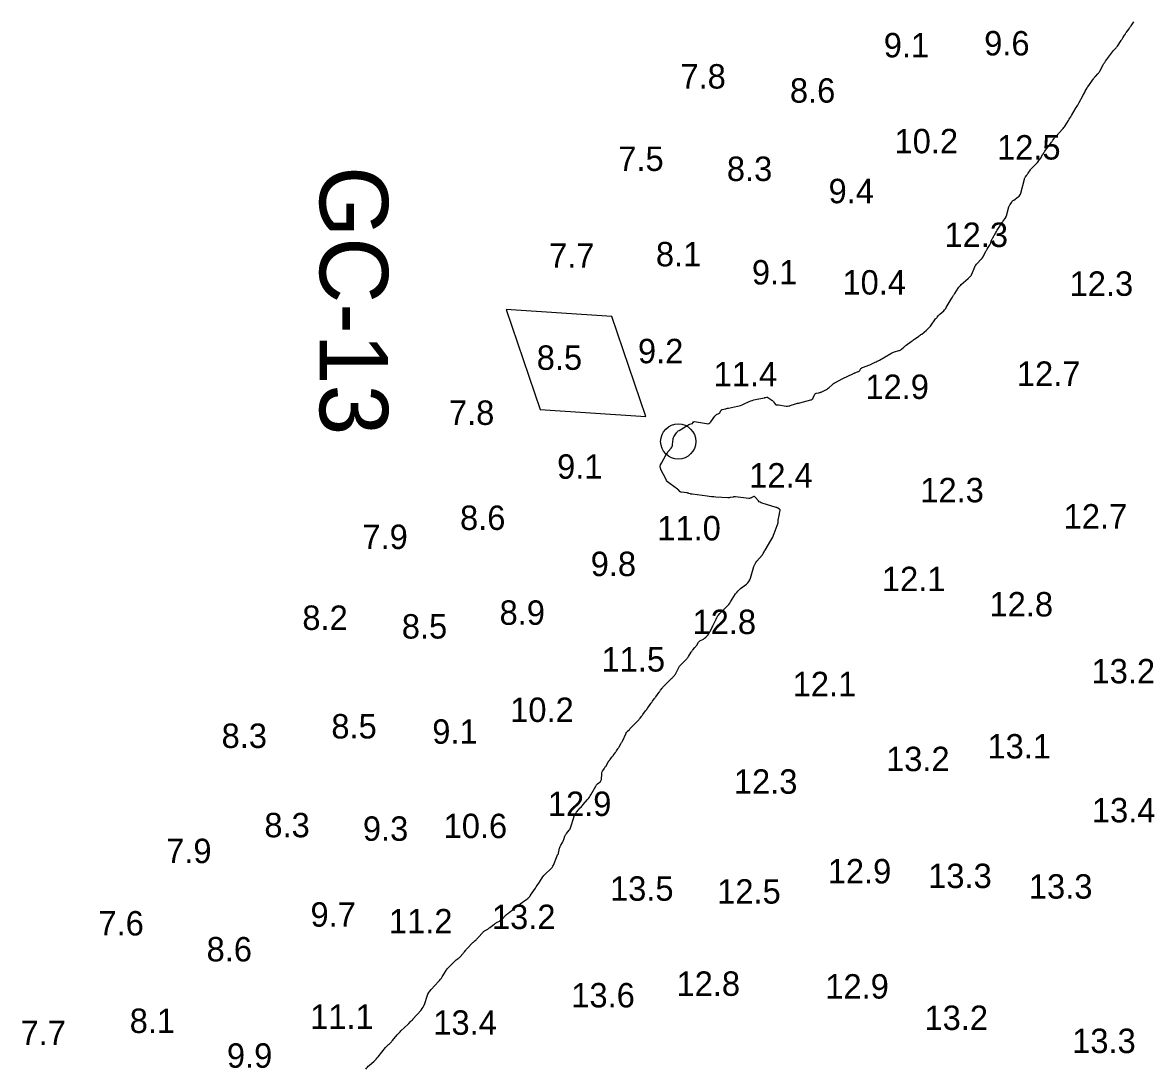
# Model space of a CAD drawing. Extents: x 815352 to 820877, y 582403 to 597439.
# Drawn here: x 820041.5 to 820269.3, y 589266 to 589480.4 of the extents above; entities that cross this region are included whole.
import ezdxf

# ---------------------------------------------------------------- set-up
doc = ezdxf.new("R2010")
doc.units = 0
for name, color, linetype in [('V-CHAN-NAID', 7, 'Continuous'), ('V-CONT-EL12', 7, 'Continuous'), ('V-TOPO-SOUN', 7, 'Continuous')]:
    doc.layers.add(name, color=color, linetype=linetype)

msp = doc.modelspace()

# ---------------------------------------------------------------- linework, layer by layer
at = {"layer": 'V-CHAN-NAID'}
msp.add_lwpolyline([(820169.17, 589399.61), (820162.21, 589420.09), (820140.62, 589421.54), (820147.58, 589401.06)], close=True, dxfattribs=at)
msp.add_circle((820175.83, 589394.49), 3.6, dxfattribs=at)
at = {"layer": 'V-CONT-EL12'}
msp.add_lwpolyline([(820111.88, 589265.93), (820112.01, 589266.14), (820112.17, 589266.33), (820112.33, 589266.52), (820112.51, 589266.69), (820113.53, 589267.57), (820113.76, 589267.77), (820113.98, 589267.99), (820114.19, 589268.22), (820114.38, 589268.45), (820115.87, 589270.33), (820115.94, 589270.41), (820116.01, 589270.49), (820116.08, 589270.56), (820116.15, 589270.63), (820116.45, 589270.91), (820116.52, 589270.98), (820116.6, 589271.05), (820116.67, 589271.12), (820116.75, 589271.19), (820117.05, 589271.47), (820117.13, 589271.54), (820117.2, 589271.61), (820117.27, 589271.69), (820117.33, 589271.77), (820118.28, 589272.92), (820118.46, 589273.14), (820118.65, 589273.35), (820118.85, 589273.56), (820119.05, 589273.75), (820120.52, 589275.14), (820120.57, 589275.19), (820120.63, 589275.25), (820120.68, 589275.3), (820120.73, 589275.36), (820120.95, 589275.6), (820120.99, 589275.65), (820121.04, 589275.7), (820121.09, 589275.74), (820121.13, 589275.78), (820121.33, 589275.95), (820121.38, 589275.99), (820121.42, 589276.03), (820121.47, 589276.08), (820121.51, 589276.12), (820123.16, 589278), (820123.4, 589278.31), (820123.61, 589278.64), (820123.79, 589278.99), (820123.93, 589279.36), (820124.42, 589280.87), (820124.56, 589281.24), (820124.74, 589281.58), (820124.96, 589281.91), (820125.21, 589282.21), (820126.73, 589283.84), (820126.94, 589284.08), (820127.14, 589284.33), (820127.32, 589284.58), (820127.5, 589284.85), (820128.29, 589286.12), (820128.4, 589286.29), (820128.52, 589286.46), (820128.65, 589286.61), (820128.79, 589286.76), (820129.52, 589287.48), (820129.59, 589287.55), (820129.66, 589287.62), (820129.73, 589287.69), (820129.8, 589287.77), (820130.07, 589288.06), (820130.14, 589288.13), (820130.22, 589288.2), (820130.3, 589288.26), (820130.38, 589288.32), (820130.77, 589288.57), (820130.86, 589288.64), (820130.95, 589288.7), (820131.03, 589288.78), (820131.11, 589288.86), (820131.78, 589289.63), (820131.85, 589289.71), (820131.92, 589289.8), (820131.99, 589289.88), (820132.06, 589289.96), (820132.33, 589290.3), (820132.39, 589290.38), (820132.46, 589290.46), (820132.54, 589290.54), (820132.61, 589290.62), (820133.7, 589291.76), (820133.78, 589291.84), (820133.87, 589291.93), (820133.96, 589292.02), (820134.06, 589292.1), (820134.43, 589292.43), (820134.52, 589292.51), (820134.61, 589292.6), (820134.7, 589292.69), (820134.78, 589292.78), (820135.86, 589293.98), (820135.96, 589294.08), (820136.07, 589294.17), (820136.18, 589294.26), (820136.3, 589294.33), (820136.81, 589294.61), (820136.93, 589294.68), (820137.05, 589294.76), (820137.17, 589294.84), (820137.28, 589294.93), (820138.04, 589295.54), (820138.17, 589295.64), (820138.32, 589295.74), (820138.47, 589295.83), (820138.62, 589295.92), (820139.24, 589296.25), (820139.39, 589296.33), (820139.53, 589296.43), (820139.66, 589296.55), (820139.79, 589296.67), (820140.46, 589297.41), (820140.51, 589297.47), (820140.57, 589297.52), (820140.63, 589297.57), (820140.7, 589297.61), (820140.96, 589297.79), (820141.03, 589297.83), (820141.1, 589297.88), (820141.16, 589297.93), (820141.22, 589297.98), (820141.53, 589298.25), (820141.72, 589298.41), (820142.68, 589299.23), (820142.87, 589299.39), (820143.06, 589299.53), (820143.25, 589299.67), (820143.45, 589299.8), (820144.64, 589300.57), (820144.69, 589300.61), (820144.74, 589300.64), (820144.79, 589300.68), (820144.84, 589300.73), (820145.02, 589300.9), (820145.07, 589300.95), (820145.11, 589300.99), (820145.16, 589301.03), (820145.2, 589301.08), (820145.41, 589301.3), (820145.46, 589301.35), (820145.51, 589301.4), (820145.55, 589301.46), (820145.59, 589301.52), (820146.59, 589302.99), (820146.76, 589303.24), (820146.93, 589303.5), (820147.1, 589303.76), (820147.27, 589304.03), (820147.93, 589305.09), (820148.1, 589305.34), (820148.29, 589305.57), (820148.49, 589305.79), (820148.71, 589306), (820149.63, 589306.78), (820149.84, 589306.99), (820150.03, 589307.21), (820150.18, 589307.46), (820150.31, 589307.73), (820151.03, 589309.62), (820151.05, 589309.67), (820151.08, 589309.72), (820151.1, 589309.76), (820151.13, 589309.8), (820151.26, 589309.96), (820151.29, 589310), (820151.31, 589310.05), (820151.33, 589310.1), (820151.34, 589310.14), (820151.54, 589311.19), (820151.58, 589311.35), (820151.63, 589311.5), (820151.69, 589311.65), (820151.77, 589311.79), (820152.11, 589312.35), (820152.19, 589312.5), (820152.26, 589312.64), (820152.33, 589312.79), (820152.38, 589312.94), (820152.62, 589313.61), (820152.68, 589313.77), (820152.76, 589313.92), (820152.85, 589314.07), (820152.95, 589314.2), (820153.48, 589314.85), (820153.6, 589315), (820153.7, 589315.17), (820153.78, 589315.34), (820153.84, 589315.53), (820154.42, 589317.48), (820154.45, 589317.57), (820154.49, 589317.67), (820154.52, 589317.76), (820154.57, 589317.85), (820154.74, 589318.2), (820154.79, 589318.29), (820154.84, 589318.37), (820154.9, 589318.45), (820154.97, 589318.53), (820155.76, 589319.41), (820155.92, 589319.59), (820156.07, 589319.76), (820156.23, 589319.94), (820156.38, 589320.11), (820157.27, 589321.15), (820157.46, 589321.38), (820157.64, 589321.63), (820157.81, 589321.88), (820157.96, 589322.14), (820158.93, 589323.89), (820159.01, 589324.03), (820159.1, 589324.15), (820159.21, 589324.26), (820159.33, 589324.36), (820159.82, 589324.75), (820159.93, 589324.85), (820160.01, 589324.97), (820160.06, 589325.11), (820160.09, 589325.26), (820160.16, 589326.41), (820160.17, 589326.55), (820160.21, 589326.69), (820160.26, 589326.82), (820160.33, 589326.95), (820160.66, 589327.45), (820160.74, 589327.57), (820160.82, 589327.69), (820160.89, 589327.82), (820160.97, 589327.94), (820161.58, 589328.93), (820161.65, 589329.04), (820161.72, 589329.15), (820161.79, 589329.25), (820161.87, 589329.35), (820162.18, 589329.75), (820162.26, 589329.86), (820162.34, 589329.96), (820162.42, 589330.06), (820162.5, 589330.16), (820162.92, 589330.69), (820162.99, 589330.79), (820163.07, 589330.89), (820163.14, 589330.99), (820163.2, 589331.09), (820163.47, 589331.5), (820163.54, 589331.6), (820163.6, 589331.71), (820163.67, 589331.81), (820163.73, 589331.92), (820164.09, 589332.55), (820164.17, 589332.69), (820164.24, 589332.84), (820164.32, 589332.98), (820164.39, 589333.13), (820165.14, 589334.74), (820165.2, 589334.86), (820165.28, 589334.97), (820165.36, 589335.07), (820165.45, 589335.16), (820165.83, 589335.52), (820165.93, 589335.61), (820166.02, 589335.71), (820166.12, 589335.8), (820166.21, 589335.89), (820167.77, 589337.5), (820167.84, 589337.58), (820167.91, 589337.66), (820167.98, 589337.74), (820168.04, 589337.83), (820168.3, 589338.18), (820168.36, 589338.27), (820168.42, 589338.36), (820168.49, 589338.45), (820168.56, 589338.53), (820169.14, 589339.29), (820169.26, 589339.45), (820169.38, 589339.61), (820169.5, 589339.77), (820169.61, 589339.93), (820170.24, 589340.8), (820170.32, 589340.92), (820170.41, 589341.04), (820170.49, 589341.15), (820170.58, 589341.27), (820170.92, 589341.74), (820171, 589341.86), (820171.09, 589341.97), (820171.17, 589342.09), (820171.26, 589342.21), (820171.9, 589343.11), (820171.97, 589343.22), (820172.05, 589343.32), (820172.12, 589343.43), (820172.2, 589343.53), (820172.51, 589343.95), (820172.59, 589344.05), (820172.67, 589344.15), (820172.76, 589344.25), (820172.85, 589344.34), (820174.38, 589345.86), (820174.47, 589345.95), (820174.56, 589346.03), (820174.64, 589346.12), (820174.73, 589346.21), (820175.06, 589346.57), (820175.14, 589346.66), (820175.22, 589346.76), (820175.28, 589346.86), (820175.34, 589346.97), (820175.96, 589348.21), (820176.03, 589348.34), (820176.11, 589348.47), (820176.2, 589348.58), (820176.31, 589348.69), (820176.74, 589349.12), (820176.84, 589349.22), (820176.95, 589349.33), (820177.05, 589349.44), (820177.16, 589349.55), (820177.57, 589349.98), (820177.67, 589350.09), (820177.77, 589350.21), (820177.86, 589350.33), (820177.94, 589350.46), (820178.49, 589351.36), (820178.58, 589351.48), (820178.66, 589351.61), (820178.76, 589351.73), (820178.85, 589351.84), (820179.25, 589352.29), (820179.35, 589352.4), (820179.45, 589352.52), (820179.53, 589352.64), (820179.62, 589352.77), (820179.99, 589353.36), (820180.07, 589353.46), (820180.16, 589353.56), (820180.26, 589353.64), (820180.38, 589353.71), (820180.98, 589354.03), (820181.04, 589354.06), (820181.1, 589354.09), (820181.16, 589354.13), (820181.21, 589354.17), (820181.43, 589354.34), (820181.48, 589354.38), (820181.53, 589354.42), (820181.58, 589354.47), (820181.63, 589354.52), (820181.84, 589354.76), (820181.89, 589354.81), (820181.93, 589354.87), (820181.97, 589354.94), (820182.01, 589355), (820182.61, 589356.13), (820182.72, 589356.34), (820182.83, 589356.55), (820182.94, 589356.76), (820183.04, 589356.98), (820183.59, 589358.11), (820183.62, 589358.18), (820183.66, 589358.25), (820183.69, 589358.32), (820183.73, 589358.39), (820183.87, 589358.67), (820183.9, 589358.74), (820183.95, 589358.81), (820183.99, 589358.87), (820184.05, 589358.93), (820184.35, 589359.25), (820184.42, 589359.32), (820184.49, 589359.39), (820184.56, 589359.46), (820184.63, 589359.53), (820185.79, 589360.67), (820186.01, 589360.89), (820186.2, 589361.12), (820186.39, 589361.36), (820186.55, 589361.61), (820187.59, 589363.26), (820187.8, 589363.57), (820188.04, 589363.85), (820188.3, 589364.12), (820188.59, 589364.36), (820189.8, 589365.28), (820190.08, 589365.53), (820190.31, 589365.81), (820190.49, 589366.13), (820190.62, 589366.47), (820191.33, 589368.89), (820191.43, 589369.18), (820191.56, 589369.45), (820191.72, 589369.71), (820191.91, 589369.95), (820192.99, 589371.19), (820193.06, 589371.27), (820193.12, 589371.35), (820193.18, 589371.44), (820193.23, 589371.53), (820193.43, 589371.9), (820193.48, 589371.99), (820193.53, 589372.08), (820193.59, 589372.17), (820193.64, 589372.26), (820194.82, 589374.2), (820195.02, 589374.55), (820195.2, 589374.91), (820195.36, 589375.27), (820195.51, 589375.65), (820196.28, 589377.84), (820196.29, 589377.89), (820196.3, 589377.93), (820196.3, 589377.98), (820196.3, 589378.02), (820196.29, 589378.21), (820196.29, 589378.26), (820196.29, 589378.3), (820196.3, 589378.35), (820196.31, 589378.39), (820196.5, 589379.33), (820196.52, 589379.45), (820196.55, 589379.57), (820196.57, 589379.69), (820196.6, 589379.81), (820196.72, 589380.34), (820196.72, 589380.43), (820196.7, 589380.51), (820196.66, 589380.58), (820196.59, 589380.63), (820196.26, 589380.83), (820196.17, 589380.87), (820196.09, 589380.91), (820196, 589380.95), (820195.9, 589380.98), (820193, 589381.85), (820192.8, 589381.93), (820192.61, 589382.03), (820192.44, 589382.16), (820192.29, 589382.31), (820191.59, 589383.11), (820191.51, 589383.18), (820191.42, 589383.22), (820191.32, 589383.22), (820191.21, 589383.17), (820190.78, 589382.93), (820190.67, 589382.88), (820190.56, 589382.85), (820190.44, 589382.83), (820190.32, 589382.83), (820187.57, 589383.12), (820187.44, 589383.13), (820187.31, 589383.13), (820187.18, 589383.12), (820187.05, 589383.1), (820186.54, 589383.01), (820186.41, 589382.99), (820186.28, 589382.98), (820186.15, 589382.97), (820186.02, 589382.97), (820183.55, 589383.11), (820183.1, 589383.14), (820182.64, 589383.18), (820182.19, 589383.22), (820181.74, 589383.28), (820178.66, 589383.68), (820178.57, 589383.69), (820178.49, 589383.71), (820178.41, 589383.73), (820178.32, 589383.76), (820178, 589383.86), (820177.92, 589383.89), (820177.84, 589383.91), (820177.76, 589383.93), (820177.67, 589383.94), (820176.43, 589384.11), (820176.35, 589384.13), (820176.28, 589384.16), (820176.21, 589384.2), (820176.15, 589384.26), (820175.92, 589384.5), (820175.86, 589384.56), (820175.79, 589384.62), (820175.73, 589384.67), (820175.66, 589384.73), (820174.15, 589385.81), (820173.89, 589386.03), (820173.66, 589386.26), (820173.45, 589386.52), (820173.28, 589386.81), (820172.34, 589388.64), (820172.2, 589389), (820172.16, 589389.36), (820172.22, 589389.71), (820172.37, 589390.06), (820173.38, 589391.82), (820173.48, 589392), (820173.6, 589392.17), (820173.72, 589392.34), (820173.85, 589392.5), (820174.38, 589393.14), (820174.49, 589393.3), (820174.58, 589393.48), (820174.65, 589393.67), (820174.68, 589393.87), (820174.79, 589394.94), (820174.82, 589395.12), (820174.88, 589395.3), (820174.95, 589395.46), (820175.04, 589395.62), (820175.47, 589396.25), (820175.58, 589396.4), (820175.71, 589396.53), (820175.85, 589396.65), (820176, 589396.76), (820177.81, 589397.86), (820177.9, 589397.91), (820178, 589397.95), (820178.09, 589397.99), (820178.19, 589398.03), (820178.68, 589398.18), (820178.73, 589398.2), (820178.78, 589398.23), (820178.82, 589398.26), (820178.85, 589398.3), (820178.97, 589398.49), (820179, 589398.53), (820179.04, 589398.55), (820179.09, 589398.56), (820179.14, 589398.56), (820181.59, 589398.15), (820181.86, 589398.13), (820182.09, 589398.19), (820182.3, 589398.32), (820182.49, 589398.51), (820183.36, 589399.71), (820183.43, 589399.79), (820183.51, 589399.87), (820183.6, 589399.94), (820183.7, 589399.99), (820184.15, 589400.21), (820184.23, 589400.26), (820184.3, 589400.32), (820184.36, 589400.39), (820184.41, 589400.47), (820184.58, 589400.81), (820184.63, 589400.89), (820184.69, 589400.95), (820184.77, 589400.99), (820184.86, 589401.03), (820185.49, 589401.18), (820185.54, 589401.19), (820185.6, 589401.21), (820185.65, 589401.22), (820185.71, 589401.23), (820185.93, 589401.29), (820185.98, 589401.3), (820186.04, 589401.31), (820186.09, 589401.32), (820186.15, 589401.34), (820187.96, 589401.7), (820188.28, 589401.78), (820188.59, 589401.87), (820188.9, 589401.98), (820189.2, 589402.11), (820190.39, 589402.66), (820190.69, 589402.79), (820191, 589402.9), (820191.31, 589403), (820191.63, 589403.07), (820193.45, 589403.44), (820193.51, 589403.46), (820193.57, 589403.47), (820193.64, 589403.48), (820193.7, 589403.5), (820193.95, 589403.55), (820194.01, 589403.56), (820194.07, 589403.55), (820194.13, 589403.54), (820194.18, 589403.51), (820195.01, 589402.94), (820195.11, 589402.87), (820195.2, 589402.79), (820195.28, 589402.7), (820195.36, 589402.6), (820195.74, 589402.09), (820195.78, 589402.05), (820195.82, 589402.02), (820195.87, 589402), (820195.93, 589401.99), (820196.16, 589401.99), (820196.22, 589401.99), (820196.28, 589401.99), (820196.34, 589401.98), (820196.39, 589401.98), (820197.91, 589401.76), (820197.98, 589401.76), (820198.05, 589401.75), (820198.12, 589401.75), (820198.19, 589401.76), (820198.47, 589401.78), (820198.54, 589401.79), (820198.61, 589401.8), (820198.68, 589401.82), (820198.75, 589401.84), (820199.87, 589402.19), (820200.08, 589402.25), (820200.29, 589402.31), (820200.5, 589402.37), (820200.72, 589402.43), (820202.98, 589403), (820203.14, 589403.05), (820203.28, 589403.14), (820203.39, 589403.26), (820203.48, 589403.41), (820203.84, 589404.16), (820203.9, 589404.26), (820203.97, 589404.33), (820204.06, 589404.38), (820204.17, 589404.41), (820204.64, 589404.48), (820204.76, 589404.5), (820204.87, 589404.53), (820204.99, 589404.57), (820205.09, 589404.62), (820206.03, 589405.08), (820206.22, 589405.17), (820206.39, 589405.29), (820206.56, 589405.41), (820206.72, 589405.54), (820207.33, 589406.11), (820207.49, 589406.25), (820207.65, 589406.38), (820207.83, 589406.49), (820208.01, 589406.59), (820209.43, 589407.31), (820209.68, 589407.44), (820209.93, 589407.57), (820210.18, 589407.69), (820210.44, 589407.81), (820211.73, 589408.44), (820211.84, 589408.49), (820211.96, 589408.54), (820212.07, 589408.59), (820212.19, 589408.63), (820212.68, 589408.8), (820212.78, 589408.84), (820212.87, 589408.9), (820212.94, 589408.97), (820213.01, 589409.05), (820213.26, 589409.42), (820213.33, 589409.5), (820213.41, 589409.58), (820213.49, 589409.63), (820213.59, 589409.67), (820214.5, 589409.98), (820214.68, 589410.04), (820214.87, 589410.11), (820215.05, 589410.19), (820215.23, 589410.27), (820216.17, 589410.71), (820216.39, 589410.81), (820216.6, 589410.92), (820216.81, 589411.03), (820217.02, 589411.15), (820219.39, 589412.54), (820219.57, 589412.64), (820219.75, 589412.73), (820219.94, 589412.8), (820220.14, 589412.86), (820221.02, 589413.11), (820221.17, 589413.16), (820221.31, 589413.22), (820221.44, 589413.3), (820221.56, 589413.4), (820222.03, 589413.82), (820222.15, 589413.92), (820222.27, 589414.02), (820222.4, 589414.12), (820222.52, 589414.22), (820223.56, 589414.98), (820223.74, 589415.11), (820223.92, 589415.24), (820224.1, 589415.37), (820224.28, 589415.49), (820225.01, 589415.99), (820225.19, 589416.11), (820225.37, 589416.24), (820225.54, 589416.38), (820225.72, 589416.51), (820226.7, 589417.32), (820226.91, 589417.51), (820227.11, 589417.71), (820227.3, 589417.92), (820227.48, 589418.14), (820228.55, 589419.59), (820228.62, 589419.68), (820228.69, 589419.76), (820228.76, 589419.85), (820228.83, 589419.94), (820229.13, 589420.27), (820229.2, 589420.36), (820229.28, 589420.44), (820229.36, 589420.52), (820229.44, 589420.59), (820230.21, 589421.29), (820230.36, 589421.44), (820230.5, 589421.6), (820230.62, 589421.76), (820230.73, 589421.94), (820231.73, 589423.64), (820231.85, 589423.85), (820231.97, 589424.05), (820232.21, 589424.45), (820232.27, 589424.55), (820232.33, 589424.65), (820232.39, 589424.75), (820232.45, 589424.84), (820233.15, 589425.88), (820233.29, 589426.08), (820233.45, 589426.27), (820233.61, 589426.45), (820233.79, 589426.62), (820235.23, 589427.87), (820235.3, 589427.94), (820235.37, 589428.01), (820235.44, 589428.08), (820235.5, 589428.15), (820235.76, 589428.45), (820235.82, 589428.52), (820235.87, 589428.6), (820235.92, 589428.69), (820235.96, 589428.77), (820236.58, 589430.25), (820236.67, 589430.45), (820236.79, 589430.64), (820236.92, 589430.82), (820237.06, 589430.98), (820237.89, 589431.83), (820237.95, 589431.88), (820238, 589431.94), (820238.04, 589432), (820238.09, 589432.07), (820238.26, 589432.32), (820238.3, 589432.39), (820238.34, 589432.45), (820238.37, 589432.52), (820238.41, 589432.59), (820238.78, 589433.31), (820238.85, 589433.46), (820238.93, 589433.6), (820239.01, 589433.74), (820239.09, 589433.87), (820239.64, 589434.78), (820239.71, 589434.89), (820239.77, 589435.01), (820239.82, 589435.12), (820239.86, 589435.25), (820240.02, 589435.74), (820240.06, 589435.86), (820240.11, 589435.98), (820240.17, 589436.1), (820240.23, 589436.21), (820240.89, 589437.32), (820241.03, 589437.54), (820241.16, 589437.77), (820241.3, 589437.98), (820241.44, 589438.2), (820242.24, 589439.43), (820242.3, 589439.52), (820242.35, 589439.6), (820242.41, 589439.68), (820242.47, 589439.76), (820242.77, 589440.14), (820242.8, 589440.18), (820242.83, 589440.23), (820242.86, 589440.28), (820242.88, 589440.32), (820242.96, 589440.52), (820242.98, 589440.57), (820243, 589440.62), (820243.02, 589440.67), (820243.03, 589440.72), (820243.56, 589442.54), (820243.6, 589442.68), (820243.66, 589442.81), (820243.73, 589442.94), (820243.8, 589443.06), (820244.13, 589443.54), (820244.22, 589443.66), (820244.32, 589443.77), (820244.42, 589443.87), (820244.54, 589443.95), (820245.47, 589444.62), (820245.65, 589444.77), (820245.79, 589444.95), (820245.9, 589445.14), (820245.98, 589445.36), (820246.73, 589448.26), (820246.77, 589448.38), (820246.81, 589448.48), (820246.87, 589448.59), (820246.94, 589448.69), (820247.22, 589449.07), (820247.3, 589449.16), (820247.37, 589449.26), (820247.43, 589449.36), (820247.5, 589449.46), (820247.97, 589450.16), (820248.07, 589450.3), (820248.18, 589450.44), (820248.3, 589450.58), (820248.43, 589450.7), (820249.28, 589451.51), (820249.34, 589451.57), (820249.38, 589451.62), (820249.43, 589451.68), (820249.47, 589451.73), (820249.67, 589452.02), (820249.7, 589452.06), (820249.72, 589452.09), (820249.75, 589452.13), (820249.78, 589452.17), (820249.9, 589452.32), (820249.93, 589452.36), (820249.96, 589452.39), (820249.99, 589452.43), (820250.01, 589452.47), (820250.53, 589453.36), (820250.63, 589453.52), (820250.73, 589453.68), (820250.83, 589453.84), (820250.94, 589453.99), (820251.47, 589454.71), (820251.57, 589454.84), (820251.66, 589454.96), (820251.76, 589455.09), (820251.85, 589455.22), (820252.26, 589455.81), (820252.33, 589455.9), (820252.4, 589456), (820252.48, 589456.1), (820252.55, 589456.19), (820252.84, 589456.58), (820252.91, 589456.67), (820252.98, 589456.76), (820253.06, 589456.85), (820253.14, 589456.94), (820253.5, 589457.34), (820253.59, 589457.43), (820253.68, 589457.53), (820253.77, 589457.62), (820253.86, 589457.72), (820254.55, 589458.47), (820254.69, 589458.63), (820254.83, 589458.79), (820254.95, 589458.97), (820255.07, 589459.14), (820255.76, 589460.26), (820255.91, 589460.5), (820256.06, 589460.75), (820256.21, 589461), (820256.36, 589461.25), (820257.36, 589462.91), (820257.5, 589463.16), (820257.65, 589463.41), (820257.79, 589463.66), (820257.92, 589463.92), (820258.66, 589465.31), (820258.69, 589465.38), (820258.73, 589465.45), (820258.78, 589465.52), (820258.82, 589465.58), (820259.03, 589465.9), (820259.06, 589465.94), (820259.08, 589465.98), (820259.1, 589466.02), (820259.12, 589466.06), (820259.19, 589466.23), (820259.21, 589466.27), (820259.22, 589466.31), (820259.25, 589466.36), (820259.27, 589466.4), (820259.51, 589466.83), (820259.56, 589466.92), (820259.61, 589467), (820259.66, 589467.09), (820259.72, 589467.17), (820260.85, 589468.76), (820260.95, 589468.9), (820261.06, 589469.03), (820261.17, 589469.16), (820261.29, 589469.29), (820261.76, 589469.8), (820261.88, 589469.93), (820261.98, 589470.07), (820262.08, 589470.21), (820262.17, 589470.36), (820262.86, 589471.64), (820263.01, 589471.9), (820263.17, 589472.16), (820263.34, 589472.41), (820263.51, 589472.65), (820264.96, 589474.56), (820265.02, 589474.64), (820265.09, 589474.72), (820265.16, 589474.8), (820265.23, 589474.87), (820265.51, 589475.16), (820265.58, 589475.24), (820265.65, 589475.31), (820265.71, 589475.39), (820265.77, 589475.48), (820266.54, 589476.61), (820266.63, 589476.75), (820266.72, 589476.89), (820266.81, 589477.04), (820266.9, 589477.18), (820267.24, 589477.76), (820267.33, 589477.9), (820267.42, 589478.04), (820267.51, 589478.18), (820267.61, 589478.31), (820268.17, 589479.06), (820268.28, 589479.21), (820268.38, 589479.35), (820268.48, 589479.5), (820268.58, 589479.65), (820269.12, 589480.45)], dxfattribs=at)

# ---------------------------------------------------------------- texts
at = {"layer": 'V-CHAN-NAID'}
msp.add_text('GC-13', height=14, rotation=270, dxfattribs=at).set_placement((820102.41, 589450.9))
at = {"layer": 'V-TOPO-SOUN'}
for s, p in [('9.6', (820238.49, 589473.58)), ('9.1', (820217.92, 589473.18)), ('7.8', (820176.28, 589466.79)), ('8.6', (820198.7, 589463.9)), ('10.2 ', (820220.13, 589453.53)), ('12.5 ', (820241.12, 589452.25)), ('7.5', (820163.55, 589449.92)), ('8.3', (820185.79, 589447.86)), ('9.4', (820206.62, 589443.3)), ('12.3 ', (820230.36, 589434.34)), ('8.1', (820171.26, 589430.37)), ('7.7', (820149.37, 589430.07)), ('9.1', (820190.92, 589426.66)), ('10.4 ', (820209.46, 589424.59)), ('12.3 ', (820255.99, 589424.33)), ('9.2', (820167.58, 589410.52)), ('8.5', (820146.85, 589409.17)), ('11.4 ', (820183.09, 589405.8)), ('12.7 ', (820245.19, 589405.89)), ('12.9 ', (820214.16, 589403.2)), ('7.8', (820128.87, 589397.89)), ('9.1', (820151.02, 589386.86)), ('12.4 ', (820190.37, 589385.06)), ('12.3 ', (820225.41, 589382.04)), ('8.6', (820131.14, 589376.37)), ('12.7 ', (820254.77, 589376.66)), ('11.0 ', (820171.54, 589374.23)), ('7.9', (820111.15, 589372.46)), ('9.8', (820157.9, 589366.92)), ('12.1 ', (820217.54, 589363.83)), ('12.8 ', (820239.58, 589358.65)), ('8.2', (820098.85, 589355.89)), ('8.9', (820139.24, 589356.94)), ('12.8 ', (820178.76, 589355.04)), ('8.5', (820119.22, 589354.12)), ('11.5 ', (820160.12, 589347.36)), ('13.2 ', (820260.48, 589344.94)), ('12.1 ', (820199.27, 589342.31)), ('10.2 ', (820141.42, 589337.03)), ('8.5', (820104.79, 589333.65)), ('9.1', (820125.46, 589332.57)), ('8.3', (820082.31, 589331.71)), ('13.1 ', (820239.16, 589329.55)), ('13.2 ', (820218.39, 589326.96)), ('12.3 ', (820187.22, 589322.33)), ('12.9 ', (820149.13, 589317.77)), ('13.4 ', (820260.55, 589316.46)), ('8.3', (820091.07, 589313.41)), ('9.3', (820111.25, 589312.69)), ('10.6 ', (820127.78, 589313.24)), ('7.9', (820070.96, 589308.12)), ('12.9 ', (820206.45, 589303.96)), ('13.3 ', (820227.02, 589303.01)), ('13.5 ', (820161.86, 589300.41)), ('13.3 ', (820247.65, 589300.84)), ('12.5 ', (820183.81, 589299.82)), ('9.7', (820100.52, 589295.1)), ('11.2 ', (820116.58, 589293.72)), ('13.2 ', (820137.68, 589294.61)), ('7.6', (820057.09, 589293.3)), ('8.6', (820079.24, 589287.98)), ('12.8 ', (820175.48, 589280.93)), ('12.9 ', (820205.95, 589280.37)), ('13.6 ', (820153.93, 589278.56)), ('8.1', (820063.49, 589273.32)), ('11.1 ', (820100.45, 589274.17)), ('13.4 ', (820125.67, 589272.95)), ('13.2 ', (820226.26, 589273.94)), ('7.7', (820041.14, 589270.85)), ('13.3 ', (820256.51, 589269.21)), ('9.9', (820083.4, 589266.2))]:
    msp.add_text(s, height=5, dxfattribs=at).set_placement(p)

doc.saveas('drawing.dxf')
